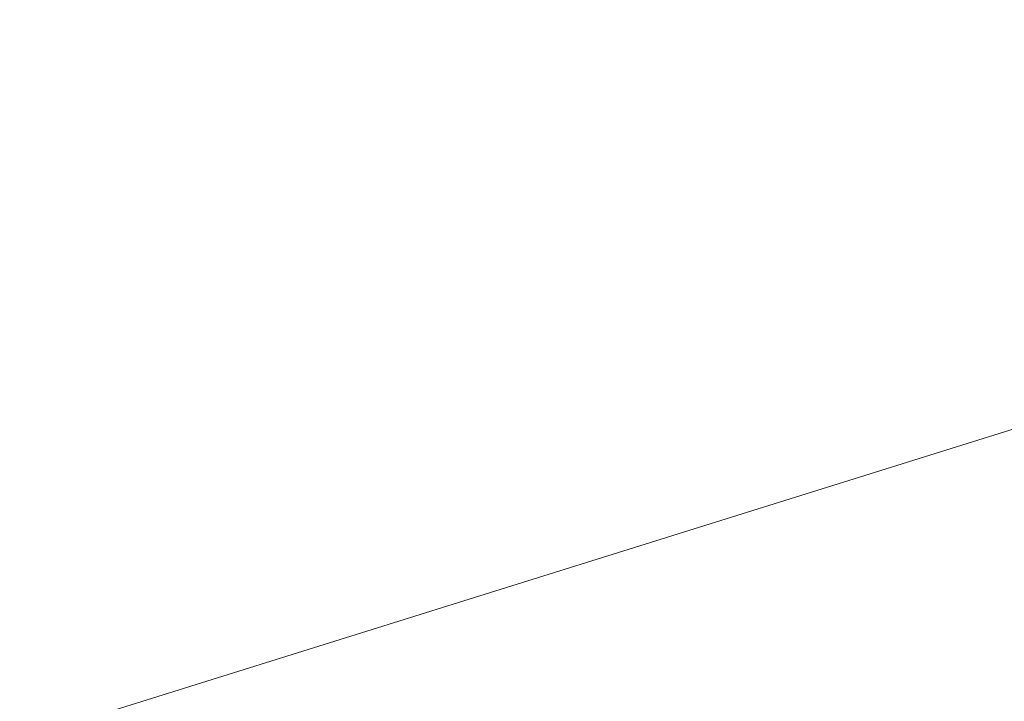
# Model space of a CAD drawing. Header units: millimetres. Extents: x -4738 to 65662, y -68080 to 6847.
# Tile 863 of 1056: x 21607 to 22763, y 3309 to 4109. Entities that reach past the tile are written whole.
import ezdxf

# ---------------------------------------------------------------- set-up
doc = ezdxf.new("R2010")
doc.units = ezdxf.units.MM
doc.layers.add('COTAS_P', color=1, linetype='Continuous', lineweight=0)
doc.dimstyles.new('R19_100', dxfattribs={"dimtxt": 250, "dimasz": 150, "dimexe": 150, "dimexo": 80, "dimgap": 100, "dimtad": 1, "dimtih": 1, "dimtoh": 1, "dimdsep": 46, "dimcen": 0.09, "dimadec": 0, "dimazin": 0, "dimtfac": 1, "dimtdec": 4, "dimtofl": 0, "dimtmove": 0, "dimatfit": 3, "dimfxl": 1, "dimtolj": 1, "dimtzin": 0, "dimarcsym": 0})

# ---------------------------------------------------------------- blocks, each defined once
blk = doc.blocks.new('DIM_R30_4')
at = {"layer": 'COTAS_P'}
for p, q in [((15248.4, 1279.1), (24311.8, 4109.1)), ((24311.8, 4109.1), (24155.2, 4107.3)), ((24311.8, 4109.1), (24182.1, 4021.4)), ((24580.1, 3250), (24311.8, 4109.1)), ((15248.4, 1279.1), (15378.1, 1366.8)), ((15248.4, 1279.1), (15405, 1280.8)), ((15516.6, 420), (15248.4, 1279.1))]:
    blk.add_line(p, q, dxfattribs=at)
blk.add_text('9495 P', height=250, rotation=17.3406, dxfattribs=at).set_placement((19750.3, 2789.5))

msp = doc.modelspace()

# ---------------------------------------------------------------- dimensions: what is measured, and where the dimension line sits
at = {"layer": 'COTAS_P'}
dim = msp.add_aligned_dim(p1=(15516.618, 420), p2=(24580.067, 3250), distance=900, text='<> P', dimstyle='R19_100', dxfattribs=at)
dim.commit()
dim.dimension.update_dxf_attribs({"geometry": 'DIM_R30_4', "text_midpoint": (19780.096, 2694.095)})

doc.saveas('drawing.dxf')
